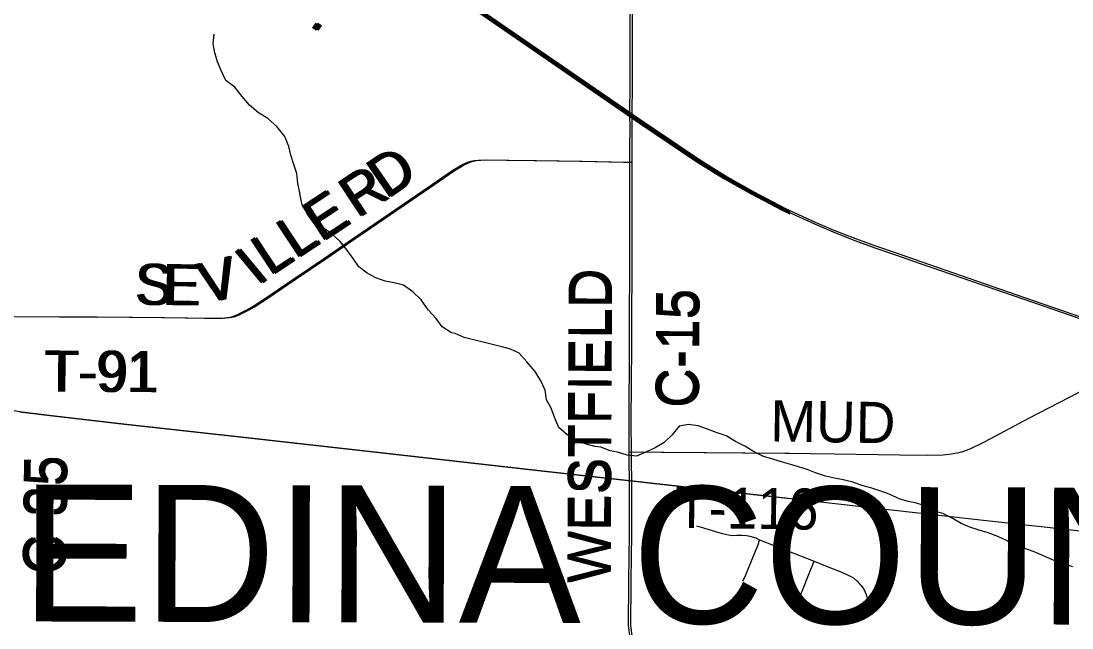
# Model space of a CAD drawing. Extents: x 0 to 34, y 0 to 22.
# Drawn here: x 21.55 to 23.003, y 3.831 to 4.67 of the extents above; entities that cross this region are included whole.
import ezdxf

# ---------------------------------------------------------------- set-up
doc = ezdxf.new("R2010")
doc.units = 0
for name, color, linetype in [('GM_X_City_Street', 7, 'Continuous'), ('GM_X_County_Road', 7, 'Continuous'), ('GM_X_County_Road_Text', 7, 'Continuous'), ('GM_X_County_Text', 7, 'Continuous'), ('GM_X_Minor_River', 7, 'Continuous'), ('GM_X_Rail_Line', 7, 'Continuous'), ('GM_X_Rail_Line_Text', 7, 'Continuous'), ('GM_X_Township_Road', 7, 'Continuous'), ('GM_X_Township_Road_Text', 7, 'Continuous')]:
    doc.layers.add(name, color=color, linetype=linetype)

msp = doc.modelspace()

# ---------------------------------------------------------------- linework, layer by layer
at = {"layer": 'GM_X_City_Street'}
for points in [[(22.4843, 3.9721), (22.4939, 3.9691), (22.5132, 3.9632), (22.52, 3.9612), (22.5285, 3.9593), (22.534, 3.9587), (22.5399, 3.9588), (22.5468, 3.9589), (22.5534, 3.9586), (22.5581, 3.9577), (22.5661, 3.9553), (22.5714, 3.9528), (22.6089, 3.9378), (22.6467, 3.9229), (22.665, 3.9157), (22.6816, 3.9091), (22.6911, 3.9053), (22.6974, 3.9021), (22.7019, 3.8994), (22.7063, 3.8954), (22.7098, 3.8919), (22.712, 3.8893), (22.714, 3.8863), (22.7163, 3.8823), (22.7182, 3.8777), (22.7196, 3.874), (22.7207, 3.87), (22.721, 3.8666), (22.7212, 3.8567), (22.7205, 3.851)], [(22.5484, 3.8955), (22.5526, 3.9042), (22.5621, 3.9283), (22.5693, 3.9457), (22.5714, 3.9528)], [(22.6232, 3.8655), (22.6302, 3.8817), (22.64, 3.9061), (22.6467, 3.9229)]]:
    msp.add_lwpolyline(points, dxfattribs=at)
at = {"layer": 'GM_X_County_Road'}
for points in [[(22.3906, 3.8912), (22.3906, 3.8972), (22.3914, 3.9599), (22.3914, 3.9948), (22.3914, 4.0351), (22.3912, 4.0605), (22.3911, 4.0741), (22.3909, 4.1156), (22.3915, 4.221), (22.392, 4.3652), (22.3922, 4.4748), (22.3921, 4.4845), (22.392, 4.4944), (22.3923, 4.5232), (22.3922, 4.54), (22.3924, 4.5845), (22.3923, 4.6189), (22.3924, 4.6451), (22.3927, 4.699)], [(22.3939, 3.8912), (22.3939, 3.8972), (22.3946, 3.9599), (22.3947, 3.9948), (22.3947, 4.0351), (22.3945, 4.0605), (22.3943, 4.0741), (22.3941, 4.1156), (22.3947, 4.221), (22.3952, 4.3652), (22.3954, 4.4748), (22.3953, 4.4845), (22.3952, 4.4944), (22.3955, 4.5232), (22.3955, 4.54), (22.3957, 4.5845), (22.3956, 4.6189), (22.3957, 4.6451), (22.3959, 4.699)], [(22.4568, 3.6984), (22.4559, 3.6999), (22.4423, 3.7221), (22.4308, 3.7405), (22.4194, 3.7589), (22.4061, 3.7814), (22.4023, 3.7887), (22.3989, 3.7968), (22.3964, 3.8034), (22.395, 3.8078), (22.3936, 3.8126), (22.3924, 3.8178), (22.3916, 3.8231), (22.3909, 3.8276), (22.3903, 3.8341), (22.3902, 3.8542), (22.3905, 3.8723), (22.3906, 3.8912)], [(22.46, 3.6984), (22.4592, 3.6999), (22.4455, 3.7221), (22.4341, 3.7405), (22.4227, 3.7589), (22.4094, 3.7814), (22.4055, 3.7887), (22.4022, 3.7968), (22.3997, 3.8034), (22.3983, 3.8078), (22.3968, 3.8126), (22.3957, 3.8178), (22.3949, 3.8231), (22.3942, 3.8276), (22.3935, 3.8341), (22.3935, 3.8542), (22.3938, 3.8723), (22.3939, 3.8912)]]:
    msp.add_lwpolyline(points, dxfattribs=at)
at = {"layer": 'GM_X_Minor_River'}
for points in [[(21.9361, 4.4308), (21.9332, 4.4454), (21.9316, 4.4591), (21.9276, 4.4717), (21.9233, 4.4843), (21.9204, 4.4965), (21.915, 4.5103), (21.9038, 4.5242), (21.8914, 4.5354), (21.8786, 4.5429), (21.8662, 4.5538), (21.8562, 4.5657), (21.8458, 4.5784), (21.8334, 4.5878), (21.8271, 4.6016), (21.822, 4.6134), (21.818, 4.6261), (21.816, 4.6383), (21.8173, 4.6519)], [(22.0409, 4.3151), (22.029, 4.3214), (22.0175, 4.33), (22.0094, 4.3417), (22.0006, 4.3537), (21.9917, 4.365), (21.9806, 4.3751), (21.9679, 4.3841), (21.9557, 4.39), (21.9465, 4.4028), (21.9391, 4.416), (21.9359, 4.431)], [(23.0048, 3.9153), (22.9789, 3.924), (22.9659, 3.9296), (22.9534, 3.9351), (22.9396, 3.9399), (22.9259, 3.9443), (22.9137, 3.9513), (22.9008, 3.9572), (22.8874, 3.9624), (22.8752, 3.966), (22.8623, 3.97), (22.8501, 3.9752), (22.8379, 3.9826), (22.8249, 3.9889), (22.812, 3.9926), (22.799, 4), (22.7864, 4.0036), (22.7769, 4.0054), (22.7644, 4.0094), (22.7518, 4.0153), (22.7392, 4.0201), (22.7255, 4.0245), (22.7129, 4.0278), (22.7004, 4.0322), (22.6871, 4.0354), (22.6749, 4.0379), (22.6624, 4.0404), (22.6486, 4.0452), (22.6372, 4.05), (22.6254, 4.0536), (22.6159, 4.0562), (22.603, 4.0598), (22.5896, 4.0642), (22.5767, 4.0678), (22.563, 4.0748), (22.5511, 4.0819), (22.5381, 4.0886), (22.5252, 4.0964), (22.5126, 4.1004), (22.4996, 4.1056), (22.4867, 4.11), (22.473, 4.1121), (22.4601, 4.1096), (22.4504, 4.0977), (22.4396, 4.0873), (22.4272, 4.0799), (22.414, 4.0737), (22.4011, 4.0682), (22.3882, 4.0696), (22.3749, 4.0736), (22.3647, 4.0757), (22.3521, 4.0805), (22.3437, 4.0815), (22.3316, 4.0848), (22.3186, 4.0903), (22.3056, 4.0978), (22.2937, 4.1079), (22.2883, 4.1207), (22.2831, 4.1347), (22.2766, 4.146), (22.2749, 4.1597), (22.2683, 4.1733), (22.2609, 4.1857), (22.2494, 4.1985), (22.239, 4.2105), (22.2271, 4.2164), (22.215, 4.2197), (22.202, 4.2226), (22.1632, 4.2323), (22.1507, 4.2379), (22.1453, 4.2389), (22.1327, 4.2471), (22.1242, 4.2588), (22.1131, 4.2708), (22.1034, 4.2844), (22.0919, 4.2956), (22.0789, 4.3046), (22.066, 4.3078), (22.0538, 4.3103), (22.0409, 4.3151)]]:
    msp.add_lwpolyline(points, dxfattribs=at)
at = {"layer": 'GM_X_Rail_Line'}
for points in [[(21.5193, 5.1235), (21.5519, 5.1066), (21.5746, 5.0942), (21.6018, 5.0781), (21.647, 5.0497), (21.7129, 5.0046), (21.771, 4.9647), (21.9541, 4.8391), (22.0361, 4.783), (22.2421, 4.6412), (22.4069, 4.528), (22.4848, 4.4755), (22.522, 4.4523), (22.5587, 4.4314), (22.6029, 4.4085), (22.6135, 4.4036)], [(21.5206, 5.126), (21.5532, 5.1091), (21.5759, 5.0966), (21.6032, 5.0805), (21.6485, 5.052), (21.7145, 5.0069), (21.7726, 4.967), (21.9557, 4.8414), (22.0377, 4.7853), (22.2437, 4.6436), (22.4085, 4.5303), (22.4863, 4.4778), (22.5234, 4.4547), (22.5601, 4.4339), (22.6041, 4.411), (22.6135, 4.4067)], [(21.5226, 5.1235), (21.5551, 5.1066), (21.5778, 5.0942), (21.605, 5.0781), (21.6502, 5.0497), (21.7162, 5.0046), (21.7743, 4.9647), (21.9574, 4.8391), (22.0394, 4.783), (22.2454, 4.6412), (22.4101, 4.528), (22.488, 4.4755), (22.5252, 4.4523), (22.562, 4.4314), (22.6061, 4.4085), (22.6472, 4.3895), (22.6732, 4.3784), (22.6993, 4.3681), (22.7306, 4.3566), (22.7593, 4.3466), (22.7933, 4.3349), (22.937, 4.2852), (23.4979, 4.0917)], [(21.5239, 5.126), (21.5565, 5.1091), (21.5792, 5.0966), (21.6065, 5.0805), (21.6518, 5.052), (21.7177, 5.0069), (21.7759, 4.967), (21.959, 4.8414), (22.041, 4.7853), (22.247, 4.6436), (22.4117, 4.5303), (22.4896, 4.4778), (22.5267, 4.4547), (22.5633, 4.4339), (22.6074, 4.411), (22.6483, 4.392), (22.6743, 4.381), (22.7003, 4.3707), (22.7316, 4.3592), (22.7602, 4.3493), (22.7942, 4.3376), (22.9379, 4.2879), (23.4988, 4.0943)], [(21.5212, 4.1345), (21.5518, 4.1294), (21.5856, 4.1255), (21.6882, 4.1136), (21.8676, 4.0936), (22.085, 4.0692), (22.272, 4.0481), (22.5786, 4.014), (22.6759, 4.003), (22.8644, 3.9818), (23.0441, 3.9616)], [(21.5485, 4.1294), (21.5823, 4.1255), (21.6849, 4.1136), (21.8643, 4.0936), (22.0818, 4.0692), (22.2688, 4.0481), (22.5754, 4.014), (22.6135, 4.0097)]]:
    msp.add_lwpolyline(points, dxfattribs=at)
at = {"layer": 'GM_X_Township_Road'}
for points in [[(21.5327, 4.2615), (21.6028, 4.2611), (21.6522, 4.2608), (21.7006, 4.2603), (21.7449, 4.2602), (21.7771, 4.2597), (21.8037, 4.2589), (21.8263, 4.259), (21.8353, 4.2599), (21.8416, 4.261), (21.8477, 4.2633), (21.8626, 4.2706), (21.8698, 4.2749), (21.8884, 4.2868), (21.9261, 4.3127), (21.9684, 4.3412), (22.0101, 4.3698), (22.0577, 4.4023), (22.1045, 4.4343), (22.1474, 4.4638), (22.1596, 4.4711), (22.1636, 4.4732), (22.1681, 4.4749), (22.1721, 4.476), (22.1767, 4.477), (22.1826, 4.4777), (22.1913, 4.4782), (22.2215, 4.4777), (22.2597, 4.477), (22.3228, 4.476), (22.3831, 4.4749), (22.3922, 4.4748)], [(21.536, 4.2615), (21.606, 4.2611), (21.6555, 4.2608), (21.7038, 4.2603), (21.7481, 4.2602), (21.7804, 4.2597), (21.807, 4.2589), (21.8295, 4.259), (21.8386, 4.2599), (21.8449, 4.261), (21.851, 4.2633), (21.8658, 4.2706), (21.8731, 4.2749), (21.8917, 4.2868), (21.9293, 4.3127), (21.9717, 4.3412), (22.0134, 4.3698), (22.061, 4.4023), (22.1078, 4.4343), (22.1506, 4.4638), (22.1629, 4.4711), (22.1669, 4.4732), (22.1713, 4.4749), (22.1754, 4.476), (22.18, 4.477), (22.1858, 4.4777), (22.1946, 4.4782), (22.2247, 4.4777), (22.263, 4.477), (22.3261, 4.476), (22.3864, 4.4749), (22.3954, 4.4748)], [(22.3943, 4.0741), (22.4389, 4.074), (22.4979, 4.0734), (22.5514, 4.0729), (22.6097, 4.0723), (22.675, 4.0716), (22.7654, 4.0703), (22.8031, 4.0697), (22.8255, 4.0701), (22.8368, 4.0713), (22.8448, 4.0727), (22.8511, 4.0742), (22.8624, 4.0783), (22.8823, 4.0879), (22.9111, 4.1032), (22.9437, 4.1206), (23, 4.1498), (23.057, 4.1798)], [(22.3911, 4.0741), (22.4357, 4.074), (22.4946, 4.0734), (22.5482, 4.0729), (22.6064, 4.0723), (22.6135, 4.0722)]]:
    msp.add_lwpolyline(points, dxfattribs=at)

# ---------------------------------------------------------------- texts
at = {"layer": 'GM_X_County_Road_Text'}
for s, rotation, p in [('WESTFIELD', 89.7528, (22.3624, 3.8929)), ('WESTFIELD', 89.7528, (22.3657, 3.8929)), ('C-15', 89.6571, (22.4843, 4.1349)), ('C-15', 89.6571, (22.4876, 4.1349)), ('C-35', 89.3136, (21.6093, 3.9043)), ('C-35', 89.3136, (21.6126, 3.9043))]:
    msp.add_text(s, height=0.05682, rotation=rotation, dxfattribs=at).set_placement(p)
at = {"layer": 'GM_X_County_Text'}
msp.add_text('MEDINA COUNTY', height=0.189394, rotation=359.8288, dxfattribs=at).set_placement((21.3393, 3.8404))
at = {"layer": 'GM_X_Rail_Line_Text'}
for p in [(21.9467, 4.6643), (21.9499, 4.6643)]:
    msp.add_text('.', height=0.0566, rotation=326.496, dxfattribs=at).set_placement(p)
at = {"layer": 'GM_X_Township_Road_Text'}
for s, height, rotation, p in [('D', 0.0568, 34.6336, (22.0543, 4.4231)), ('D', 0.0568, 34.6336, (22.0576, 4.4231)), ('R', 0.0568, 33.5157, (22.0144, 4.3966)), ('R', 0.0568, 33.5157, (22.0176, 4.3966)), ('E', 0.0568, 33.463, (21.9643, 4.3635)), ('E', 0.0568, 33.463, (21.9675, 4.3635)), ('L', 0.0568, 33.4615, (21.9288, 4.3401)), ('L', 0.0568, 33.4615, (21.9321, 4.3401)), ('L', 0.0568, 33.4583, (21.8934, 4.3166)), ('L', 0.0568, 33.4583, (21.8966, 4.3166)), ('V', 0.0568, 13.4599, (21.8029, 4.2784)), ('V', 0.0568, 13.4599, (21.8061, 4.2784)), ('I', 0.0568, 39.728, (21.8767, 4.3027)), ('I', 0.0568, 39.728, (21.88, 4.3027)), ('S', 0.0568, 359.2112, (21.7068, 4.2778)), ('S', 0.0568, 359.2112, (21.71, 4.2778)), ('E', 0.0568, 359.22, (21.7451, 4.2773)), ('E', 0.0568, 359.22, (21.7484, 4.2773)), ('T-91', 0.05682, 359.6465, (21.5817, 4.1577)), ('T-91', 0.05682, 359.6465, (21.5849, 4.1577)), ('MUD', 0.05682, 359.1134, (22.5859, 4.0887)), ('T-116', 0.05682, 359.1569, (22.4541, 3.9694))]:
    msp.add_text(s, height=height, rotation=rotation, dxfattribs=at).set_placement(p)

doc.saveas('drawing.dxf')
